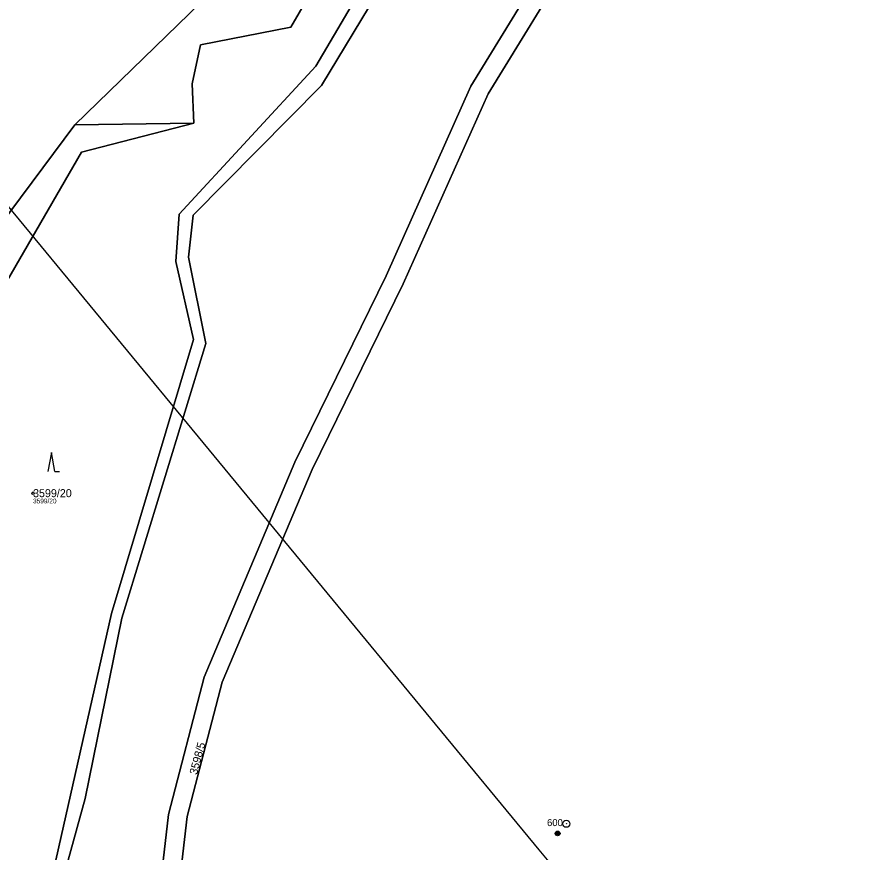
# Model space of a CAD drawing. Extents: x -761174 to -757114, y -1063806 to -1059397.
# Drawn here: x -759669 to -759491.1, y -1062320.9 to -1062143.6 of the extents above; entities that cross this region are included whole.
import ezdxf

# ---------------------------------------------------------------- set-up
doc = ezdxf.new("R2010")
doc.units = 0
for name, color, linetype in [('Definiční body', 7, 'Continuous'), ('Hranice parcel', 7, 'Continuous'), ('Parcelní čísla', 7, 'Continuous'), ('Polygon parcely', 7, 'Continuous'), ('Poz předměty', 7, 'Continuous'), ('Značky bodu BP', 7, 'Continuous'), ('Značky kultur', 7, 'Continuous')]:
    doc.layers.add(name, color=color, linetype=linetype)

msp = doc.modelspace()

# ---------------------------------------------------------------- linework, layer by layer
at = {"layer": 'Definiční body'}
msp.add_circle((-759665.54, -1062244.72), 0.25, dxfattribs=at)
at = {"layer": 'Hranice parcel'}
msp.add_line((-759656.65, -1062166.55), (-759631.4, -1062166.18), dxfattribs=at)
for points in [[(-759395.87, -1061762.09), (-759402.14, -1061800.73), (-759409.68, -1061834.13), (-759416.4, -1061862.12), (-759428.64, -1061900.9), (-759448.89, -1061953.19), (-759468, -1061989.44), (-759493.1, -1062031.82), (-759512.66, -1062061.83), (-759531.26, -1062090.46), (-759553.7, -1062127.47), (-759572.56, -1062158.35), (-759590.53, -1062198.55), (-759609.91, -1062238.16), (-759629.22, -1062283.81), (-759636.76, -1062312.91), (-759641.66, -1062355.34)], [(-759412.58, -1061863.33), (-759424.91, -1061902.35), (-759445.35, -1061955.06), (-759464.46, -1061991.31), (-759489.75, -1062034), (-759509.31, -1062064.01), (-759527.84, -1062092.53), (-759550.29, -1062129.56), (-759568.91, -1062159.98), (-759586.94, -1062200.31), (-759606.23, -1062239.72)], [(-759461.25, -1061918.64), (-759468.58, -1061932.92), (-759473, -1061945.97), (-759487.04, -1061966.05), (-759493.41, -1061983.35), (-759501.4, -1062000.2), (-759509.84, -1062027.49), (-759516.18, -1062037.1), (-759533.35, -1062070.97), (-759544.46, -1062081.91), (-759554.46, -1062100.91), (-759560.65, -1062109.13), (-759574.72, -1062118.88), (-759592.44, -1062138.56), (-759604.31, -1062158.15), (-759631.52, -1062185.71), (-759632.54, -1062194.62), (-759628.81, -1062212.93), (-759646.68, -1062271.23), (-759654.46, -1062309.53), (-759661.11, -1062333.69)], [(-759557.69, -1062026.84), (-759580.43, -1062086.92), (-759592.55, -1062105.98), (-759629.93, -1062140.56), (-759656.65, -1062166.55)], [(-759661.11, -1062333.69), (-759662.21, -1062329.2), (-759648.9, -1062270.26), (-759631.44, -1062212.08), (-759635.25, -1062195.55), (-759634.49, -1062185.46), (-759605.51, -1062154.07), (-759594.73, -1062135.75), (-759577.55, -1062116.98), (-759562.6, -1062106.42), (-759557.22, -1062097.26)], [(-759631.4, -1062166.18), (-759631.72, -1062157.82), (-759629.98, -1062149.51), (-759610.81, -1062145.76), (-759603.7, -1062133.56), (-759586.12, -1062114.51), (-759568.77, -1062107.25), (-759557.22, -1062097.26)], [(-759656.65, -1062166.55), (-759677.32, -1062194.16), (-759683.22, -1062210.47), (-759708.22, -1062246.11)], [(-759676.15, -1062236.72), (-759672.84, -1062202.65), (-759655.22, -1062172.34), (-759631.4, -1062166.18)], [(-759606.23, -1062239.72), (-759625.35, -1062284.82), (-759632.78, -1062313.37)], [(-759632.78, -1062313.37), (-759637.73, -1062356.08), (-759642.72, -1062382.77), (-759649.35, -1062400.35), (-759663.6, -1062420.38), (-759672.18, -1062431.13), (-759699.62, -1062473.04), (-759714.54, -1062488.89)]]:
    msp.add_lwpolyline(points, dxfattribs=at)
at = {"layer": 'Polygon parcely'}
for points in [[(-759393.93, -1061691.03), (-759394.38, -1061701.28), (-759384.04, -1061747.59), (-759391.99, -1061760.03), (-759398.71, -1061801.45), (-759405.79, -1061835.07), (-759412.58, -1061863.33), (-759424.91, -1061902.35), (-759445.35, -1061955.06), (-759464.46, -1061991.31), (-759489.75, -1062034), (-759509.31, -1062064.01), (-759527.84, -1062092.53), (-759550.29, -1062129.56), (-759568.91, -1062159.98), (-759586.94, -1062200.31), (-759606.23, -1062239.72), (-759625.35, -1062284.82), (-759632.78, -1062313.37), (-759637.73, -1062356.08)], [(-759641.66, -1062355.34), (-759636.76, -1062312.91), (-759629.22, -1062283.81), (-759609.91, -1062238.16), (-759590.53, -1062198.55), (-759572.56, -1062158.35), (-759553.7, -1062127.47), (-759531.26, -1062090.46), (-759512.66, -1062061.83), (-759493.1, -1062031.82), (-759468, -1061989.44), (-759448.89, -1061953.19), (-759428.64, -1061900.9)], [(-759428.64, -1061900.9), (-759448.89, -1061953.19), (-759468, -1061989.44), (-759493.1, -1062031.82), (-759512.66, -1062061.83), (-759531.26, -1062090.46), (-759553.7, -1062127.47), (-759572.56, -1062158.35), (-759590.53, -1062198.55), (-759609.91, -1062238.16), (-759629.22, -1062283.81), (-759636.76, -1062312.91), (-759641.66, -1062355.34)], [(-759637.73, -1062356.08), (-759632.78, -1062313.37), (-759625.35, -1062284.82), (-759606.23, -1062239.72), (-759586.94, -1062200.31), (-759568.91, -1062159.98), (-759550.29, -1062129.56), (-759527.84, -1062092.53), (-759509.31, -1062064.01), (-759489.75, -1062034), (-759464.46, -1061991.31), (-759445.35, -1061955.06), (-759424.91, -1061902.35)], [(-759463.88, -1061917.43), (-759469.98, -1061929.31), (-759475.15, -1061943.81), (-759489.82, -1061965.09), (-759497.96, -1061987.57), (-759504.49, -1062000.88), (-759512.12, -1062025.9), (-759518.82, -1062036.41), (-759535.35, -1062066.52), (-759538.33, -1062071.21), (-759547.25, -1062080.98), (-759557.22, -1062097.26), (-759562.6, -1062106.42), (-759577.55, -1062116.98), (-759594.73, -1062135.75), (-759605.51, -1062154.07), (-759634.49, -1062185.46), (-759635.25, -1062195.55), (-759631.44, -1062212.08), (-759648.9, -1062270.26), (-759662.21, -1062329.2)], [(-759661.11, -1062333.69), (-759654.46, -1062309.53), (-759646.68, -1062271.23), (-759628.81, -1062212.93), (-759632.54, -1062194.62), (-759631.52, -1062185.71), (-759604.31, -1062158.15), (-759592.44, -1062138.56), (-759574.72, -1062118.88), (-759560.65, -1062109.13), (-759554.46, -1062100.91), (-759544.46, -1062081.91), (-759533.35, -1062070.97), (-759516.18, -1062037.1), (-759509.84, -1062027.49), (-759501.4, -1062000.2), (-759493.41, -1061983.35), (-759487.04, -1061966.05), (-759473, -1061945.97), (-759468.58, -1061932.92), (-759461.25, -1061918.64)], [(-759461.25, -1061918.64), (-759468.58, -1061932.92), (-759473, -1061945.97), (-759487.04, -1061966.05), (-759493.41, -1061983.35), (-759501.4, -1062000.2), (-759509.84, -1062027.49), (-759516.18, -1062037.1), (-759533.35, -1062070.97), (-759544.46, -1062081.91), (-759554.46, -1062100.91), (-759560.65, -1062109.13), (-759574.72, -1062118.88), (-759592.44, -1062138.56), (-759604.31, -1062158.15), (-759631.52, -1062185.71), (-759632.54, -1062194.62), (-759628.81, -1062212.93), (-759646.68, -1062271.23), (-759654.46, -1062309.53), (-759661.11, -1062333.69)], [(-759662.21, -1062329.2), (-759648.9, -1062270.26), (-759631.44, -1062212.08), (-759635.25, -1062195.55), (-759634.49, -1062185.46), (-759605.51, -1062154.07), (-759594.73, -1062135.75), (-759577.55, -1062116.98), (-759562.6, -1062106.42), (-759557.22, -1062097.26), (-759568.77, -1062107.25), (-759586.12, -1062114.51), (-759603.7, -1062133.56), (-759610.81, -1062145.76), (-759629.98, -1062149.51), (-759631.72, -1062157.82), (-759631.4, -1062166.18), (-759655.22, -1062172.34), (-759672.84, -1062202.65), (-759676.15, -1062236.72), (-759681.77, -1062261.79), (-759697.9, -1062290.77), (-759709.59, -1062291.77), (-759714.53, -1062347.36)]]:
    msp.add_lwpolyline(points, dxfattribs=at)
for points in [[(-759588.26, -1062010.59), (-759631.6, -1061990.87), (-759640.77, -1062012.48), (-759677.67, -1062073.75), (-759716.25, -1062139.61), (-759720.61, -1062166.43), (-759721.45, -1062173.6), (-759723.11, -1062179.76), (-759730.24, -1062195.31), (-759732.72, -1062202.74), (-759736.96, -1062220.72), (-759735.59, -1062244.19), (-759742.68, -1062258.9), (-759719, -1062248.31), (-759708.22, -1062246.11), (-759683.22, -1062210.47), (-759677.32, -1062194.16), (-759656.65, -1062166.55), (-759629.93, -1062140.56), (-759592.55, -1062105.98), (-759580.43, -1062086.92), (-759557.69, -1062026.84)], [(-759557.22, -1062097.26), (-759556.61, -1062081.43), (-759538.33, -1062071.21), (-759535.35, -1062066.52), (-759534.17, -1062055.89), (-759546.65, -1062053.66), (-759556.22, -1062043.92), (-759548.62, -1062031.8), (-759557.69, -1062026.84), (-759580.43, -1062086.92), (-759592.55, -1062105.98), (-759629.93, -1062140.56), (-759656.65, -1062166.55), (-759631.4, -1062166.18), (-759631.72, -1062157.82), (-759629.98, -1062149.51), (-759610.81, -1062145.76), (-759603.7, -1062133.56), (-759586.12, -1062114.51), (-759568.77, -1062107.25)], [(-759655.22, -1062172.34), (-759631.4, -1062166.18), (-759656.65, -1062166.55), (-759677.32, -1062194.16), (-759683.22, -1062210.47), (-759708.22, -1062246.11), (-759695.44, -1062243.68), (-759690.31, -1062236.81), (-759676.15, -1062236.72), (-759672.84, -1062202.65)]]:
    msp.add_lwpolyline(points, close=True, dxfattribs=at)
at = {"layer": 'Poz předměty'}
for p, q in [((-759558.02, -1062320.42), (-759784.85, -1062045.77)), ((-759319.85, -1062608.67), (-759558.02, -1062320.42))]:
    msp.add_line(p, q, dxfattribs=at)
for radius in [0.5, 0.4, 0.3, 0.2, 0.1]:
    msp.add_circle((-759554.13, -1062316.96), radius, dxfattribs=at)
at = {"layer": 'Značky bodu BP'}
for radius in [0.75, 0.03]:
    msp.add_circle((-759552.28, -1062314.9), radius, dxfattribs=at)
at = {"layer": 'Značky kultur'}
for p, q in [((-759661.65, -1062236.12), (-759662.4, -1062240.12)), ((-759660.9, -1062240.12), (-759661.65, -1062236.12)), ((-759660.9, -1062240.12), (-759659.9, -1062240.12))]:
    msp.add_line(p, q, dxfattribs=at)

# ---------------------------------------------------------------- texts
at = {"layer": 'Definiční body'}
msp.add_text('3599/20', height=1, dxfattribs=at).set_placement((-759665.54, -1062246.88))
at = {"layer": 'Parcelní čísla'}
msp.add_text('3599/20', height=1.7, dxfattribs=at).set_placement((-759665.54, -1062245.57))
msp.add_text('3598/5', height=1.7, rotation=75, dxfattribs=at).set_placement((-759630.72, -1062304.59))
at = {"layer": 'Značky bodu BP'}
msp.add_text('600', height=1.5, dxfattribs=at).set_placement((-759556.38, -1062315.4))

doc.saveas('drawing.dxf')
